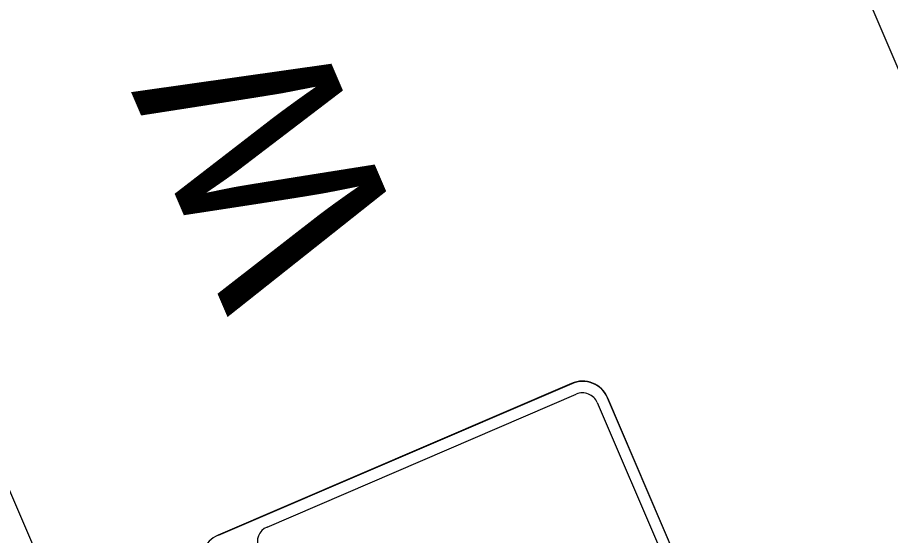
# Model space of a CAD drawing. Extents: x 1581789 to 1622364, y 1043167 to 1103486.
# Drawn here: x 1622243.76 to 1622267.59, y 1103414.67 to 1103428.8 of the extents above; entities that cross this region are included whole.
import ezdxf

# ---------------------------------------------------------------- set-up
doc = ezdxf.new("R2010")
doc.units = 0
doc.layers.add('RD_PD_PatLn2', color=7, linetype='Continuous')

msp = doc.modelspace()

# ---------------------------------------------------------------- linework, layer by layer
at = {"layer": 'RD_PD_PatLn2'}
for p, q in [((1622258.88, 1103418.823), (1622249.231, 1103414.682)), ((1622258.884, 1103418.814), (1622249.235, 1103414.673)), ((1622267.157, 1103401.438), (1622259.865, 1103418.429)), ((1622263.488, 1103409.988), (1622259.869, 1103418.42))]:
    msp.add_line(p, q, dxfattribs=at)
for points in [[(1622278.061, 1103403.502), (1622244.143, 1103482.531)], [(1622252.264, 1103393.881), (1622219.398, 1103470.459), (1622220.01, 1103470.722), (1622252.877, 1103394.144), (1622252.264, 1103393.881), (1622252.264, 1103393.881)], [(1622250.569, 1103414.905), (1622259.007, 1103418.527)], [(1622259.582, 1103418.297), (1622263.201, 1103409.865), (1622266.874, 1103401.306)]]:
    msp.add_lwpolyline(points, dxfattribs=at)
for centre, radius, start, end in [((1622259.176, 1103418.133), 0.75, 23.2284, 113.2286), ((1622259.18, 1103418.125), 0.75, 23.2284, 113.2286), ((1622259.18, 1103418.125), 0.438, 23.2284, 113.2286), ((1622250.742, 1103414.504), 0.437, 113.3267, 203.3265), ((1622249.527, 1103413.992), 0.75, 113.2284, 203.2286)]:
    msp.add_arc(centre, radius, start, end, dxfattribs=at)

# ---------------------------------------------------------------- texts
msp.add_text('W', height=5.333, rotation=113.2284, dxfattribs=at).set_placement((1622254.403, 1103422.705))

doc.saveas('drawing.dxf')
